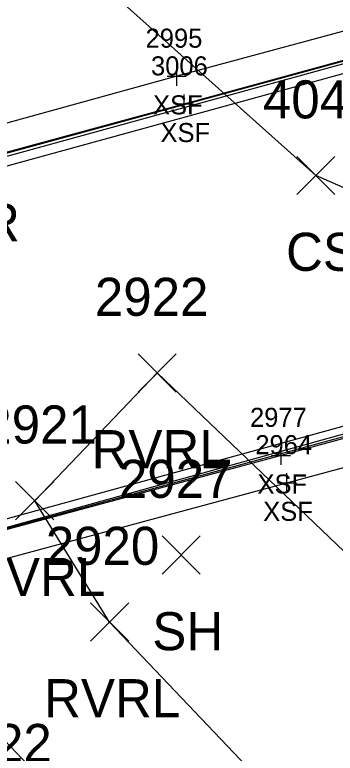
# Model space of a CAD drawing. Extents: x 1482574 to 1485769, y 580696 to 595649.
# Drawn here: x 1484506.79 to 1484523.59, y 582736.22 to 582774.98 of the extents above; entities that cross this region are included whole.
import ezdxf

# ---------------------------------------------------------------- set-up
doc = ezdxf.new("R2010")
doc.units = 0
for name, color, linetype in [('B_A', 7, 'Continuous'), ('B_I', 7, 'Continuous'), ('B_TIC', 7, 'Continuous'), ('BDC', 7, 'Continuous'), ('BDEFAULT', 7, 'Continuous'), ('BR', 7, 'Continuous'), ('L_A', 7, 'Continuous'), ('L_I', 7, 'Continuous'), ('L_TIC', 7, 'Continuous'), ('LAWE', 7, 'Continuous'), ('LELB', 7, 'Continuous')]:
    doc.layers.add(name, color=color, linetype=linetype)

msp = doc.modelspace()

# ---------------------------------------------------------------- linework, layer by layer
at = {"layer": 'B_TIC'}
for p, q in [((1484515.279, 582771.751), (1484515.355, 582771.751)), ((1484515.669, 582770.298), (1484515.745, 582770.298)), ((1484520.754, 582751.85), (1484520.83, 582751.85)), ((1484521.056, 582750.416), (1484521.132, 582750.416))]:
    msp.add_line(p, q, dxfattribs=at)
for points in [[(1484515.276, 582771.251), (1484515.276, 582772.251)], [(1484514.776, 582771.751), (1484515.776, 582771.751)], [(1484515.666, 582769.798), (1484515.666, 582770.798)], [(1484515.166, 582770.298), (1484516.166, 582770.298)], [(1484520.751, 582751.35), (1484520.751, 582752.35)], [(1484520.251, 582751.85), (1484521.251, 582751.85)], [(1484521.053, 582749.916), (1484521.053, 582750.916)], [(1484520.553, 582750.416), (1484521.553, 582750.416)]]:
    msp.add_lwpolyline(points, dxfattribs=at)
at = {"layer": 'BDC'}
for points in [[(1484592.634, 582791.308), (1484548.826, 582779.238), (1484489.436, 582762.893)], [(1484548.927, 582778.749), (1484489.567, 582762.407)], [(1484493.885, 582745.085), (1484537.27, 582757.046), (1484596.414, 582773.231)], [(1484493.888, 582744.619), (1484537.339, 582756.676), (1484596.608, 582772.876)]]:
    msp.add_lwpolyline(points, dxfattribs=at)
at = {"layer": 'BDEFAULT'}
for points in [[(1484590.394, 582792.01), (1484589.537, 582791.781), (1484589.426, 582792.01), (1484587.484, 582791.485), (1484581.716, 582789.947), (1484565.072, 582785.357), (1484548.461, 582780.796), (1484531.933, 582776.275), (1484515.276, 582771.751), (1484498.622, 582767.158), (1484492.802, 582765.554), (1484490.856, 582765.032), (1484490.899, 582764.779), (1484490.017, 582764.55), (1484490.233, 582763.611), (1484491.276, 582763.959), (1484491.29, 582763.69), (1484499.003, 582765.767)], [(1484493.33, 582763.969), (1484499.003, 582765.767), (1484515.666, 582770.298), (1484532.264, 582774.855), (1484548.793, 582779.366), (1484565.417, 582783.93), (1484582.126, 582788.526), (1484587.979, 582790.17), (1484589.852, 582790.629), (1484589.783, 582790.872), (1484590.692, 582791.016)], [(1484594.925, 582771.977), (1484593.186, 582771.489), (1484587.136, 582769.989), (1484570.476, 582765.465), (1484553.888, 582760.947), (1484537.349, 582756.354), (1484520.751, 582751.85), (1484504.101, 582747.352), (1484498.271, 582745.58), (1484496.283, 582745.088), (1484496.339, 582744.953), (1484495.446, 582744.819)], [(1484495.712, 582743.736), (1484496.595, 582743.989), (1484496.683, 582743.746), (1484498.619, 582744.297), (1484504.377, 582745.915), (1484521.053, 582750.416), (1484537.697, 582754.904), (1484554.229, 582759.546), (1484570.886, 582764.1), (1484587.523, 582768.661), (1484593.32, 582770.216), (1484595.239, 582770.757)]]:
    msp.add_lwpolyline(points, dxfattribs=at)
at = {"layer": 'BR'}
for points in [[(1484490.998, 582763.51), (1484590.144, 582790.665)], [(1484595.197, 582772.25), (1484495.968, 582745.173)]]:
    msp.add_lwpolyline(points, dxfattribs=at)
at = {"layer": 'L_TIC'}
for points in [[(1484521.569, 582765.538), (1484523.569, 582767.538)], [(1484523.569, 582765.538), (1484521.569, 582767.538)], [(1484513.249, 582755.177), (1484515.249, 582757.177)], [(1484515.249, 582755.177), (1484513.249, 582757.177)], [(1484506.832, 582748.474), (1484508.832, 582750.474)], [(1484508.832, 582748.474), (1484506.832, 582750.474)], [(1484514.509, 582745.623), (1484516.509, 582747.623)], [(1484516.509, 582745.623), (1484514.509, 582747.623)], [(1484510.759, 582742.106), (1484512.759, 582744.106)], [(1484512.759, 582742.106), (1484510.759, 582744.106)]]:
    msp.add_lwpolyline(points, dxfattribs=at)
at = {"layer": 'LAWE'}
for points in [[(1484560.436, 582694.182), (1484551.66, 582704.268), (1484532.995, 582714.264), (1484519.091, 582723.333), (1484502.779, 582740.554), (1484501.385, 582743.713), (1484497.277, 582758.188), (1484502.966, 582768.086), (1484494.492, 582784.097), (1484487.484, 582783.172), (1484467.828, 582796.594)], [(1484558.074, 582715.573), (1484549.541, 582713.684), (1484526.171, 582727.932), (1484511.759, 582743.106), (1484507.832, 582749.474), (1484514.249, 582756.177), (1484538.973, 582732.532), (1484550.289, 582734.015)]]:
    msp.add_lwpolyline(points, dxfattribs=at)
at = {"layer": 'LELB'}
msp.add_lwpolyline([(1484934.852, 582318.202), (1484920.856, 582352.283), (1484899.848, 582388.038), (1484878.428, 582421.558), (1484837.342, 582438.638), (1484810.088, 582466.844), (1484787.014, 582495.344), (1484738.451, 582543.609), (1484700.495, 582575.433), (1484669.737, 582613.454), (1484643.107, 582644.143), (1484614.76, 582674.753), (1484580.797, 582689.675), (1484560.673, 582749.779), (1484522.569, 582766.538), (1484495.706, 582790.583), (1484464.853, 582810.97), (1484442.195, 582833.828)], dxfattribs=at)

# ---------------------------------------------------------------- texts
at = {"layer": 'B_A'}
for p in [(1484514.036, 582769.751), (1484514.426, 582768.298), (1484519.511, 582749.85), (1484519.813, 582748.416)]:
    msp.add_text('XSF', height=1, dxfattribs=at).set_placement(p)
at = {"layer": 'B_I'}
for s, p in [('2995', (1484513.646, 582773.251)), ('3006', (1484513.93, 582771.798)), ('2977', (1484519.121, 582753.35)), ('2964', (1484519.399, 582751.916))]:
    msp.add_text(s, height=1, dxfattribs=at).set_placement(p)
at = {"layer": 'L_A'}
for s, p in [('RVRR', (1484499.478, 582763.086)), ('CS', (1484521.01, 582761.538)), ('RVRL', (1484510.816, 582751.177)), ('RVRL', (1484504.399, 582744.474)), ('SH', (1484513.997, 582741.623)), ('RVRL', (1484508.326, 582738.106))]:
    msp.add_text(s, height=2, dxfattribs=at).set_placement(p)
at = {"layer": 'L_I'}
for s, p in [('4041', (1484519.797, 582769.538)), ('2922', (1484510.989, 582759.177)), ('2921', (1484505.139, 582752.474)), ('2927', (1484512.249, 582749.623)), ('2920', (1484508.413, 582746.106)), ('2722', (1484502.777, 582735.755))]:
    msp.add_text(s, height=2, dxfattribs=at).set_placement(p)

doc.saveas('drawing.dxf')
